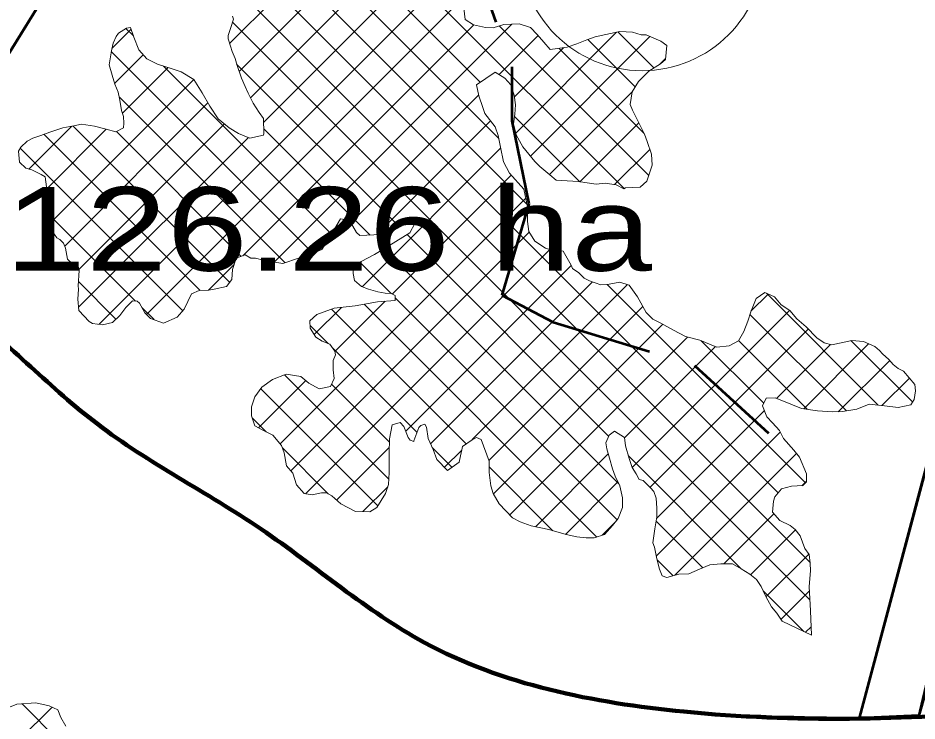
# Model space of a CAD drawing. Extents: x -1643653 to 4543381, y 1624270 to 13878484.
# Drawn here: x 613230 to 618603, y 8953910 to 8958110 of the extents above; entities that cross this region are included whole.
import ezdxf

# ---------------------------------------------------------------- set-up
doc = ezdxf.new("R2010")
doc.units = 0
doc.header["$LTSCALE"] = 200
doc.linetypes.add('MEDIUM_DASHED', pattern=[4.5, 3, -1.5])
for name, color, linetype, lineweight in [('1', 7, 'Continuous', 13), ('26', 7, 'Continuous', 106), ('27', 7, 'Continuous', 53), ('28', 7, 'Continuous', 53), ('29', 7, 'Continuous', 13), ('45', 7, 'Continuous', 13)]:
    doc.layers.add(name, color=color, linetype=linetype, lineweight=lineweight)
doc.layers.add('63', color=7, linetype='Continuous')

msp = doc.modelspace()

# ---------------------------------------------------------------- linework, layer by layer
at = {"layer": '1', "lineweight": 25}
msp.add_spline([(814781, 9009175.5), (814787.2, 9009173.4), (814796.9, 9009173.4), (814799.4, 9009172.4), (814805.1, 9009174.5), (814805.6, 9009176.5), (814811.7, 9009179.5), (814811.7, 9009179.5), (814801.5, 9009181), (814790.7, 9009181.5), (814784.1, 9009183.1), (814777.4, 9009185.1), (814778.4, 9009175.5)], degree=3, dxfattribs=at)
at = {"layer": '26'}
msp.add_spline([(645710.9, 8949471.4), (644721.9, 8950215.5), (643631.5, 8951123.7), (642665.6, 8952010.9), (642072.6, 8952588.9), (640582.3, 8953977.6), (638005.5, 8955508.7), (636255.8, 8956201.4), (634307.9, 8956672.6), (632583.3, 8956799.8), (628516.3, 8956628.1), (626161.4, 8955993.9), (623953.8, 8955209.7), (622371.6, 8954682.1), (620725.9, 8954192.9), (619183.7, 8953970.3), (617209.7, 8953965.7), (615658.4, 8954379), (614681.6, 8955057.1), (613704.6, 8955684.2), (612906.2, 8956374.2), (612068.3, 8956835.4), (609416.9, 8956401.3), (608625.2, 8956035.7), (607870.9, 8955517.4), (607396.1, 8954883.6), (607164, 8954388.6), (606950.6, 8954069.9)], degree=3, dxfattribs=at)
at = {"layer": '27'}
msp.add_line((617911.2, 8965554.7), (612430.2, 8956693.8), dxfattribs=at)
for points in [[(621430.6, 8965386.2), (622031.1, 8965989.3), (618614.3, 8953943), (618257.6, 8953925.9)], [(612430.2, 8956693.8), (617911.2, 8965554.7), (617915.3, 8965604.9)]]:
    msp.add_lwpolyline(points, dxfattribs=at)
at = {"layer": '27', "linetype": 'MEDIUM_DASHED'}
msp.add_lwpolyline([(618891.7, 8963513), (618376.5, 8963291.4), (618094.2, 8963236.6), (617781.5, 8962698.8), (617675.4, 8962225.1), (617630.5, 8961437), (617210.2, 8961258.2), (616875.6, 8960809), (616474.6, 8960690), (616320.6, 8960069.3), (616513.7, 8959871.8), (616347, 8959359.9), (616092.5, 8959258.9), (616057.4, 8958806.7), (615886.3, 8958650), (616181, 8957817.8), (616181, 8957495.4), (616282.2, 8956998.9), (616121.9, 8956453.4), (616429.2, 8956292.2), (617273.9, 8956034.3), (617736.8, 8955609.3)], dxfattribs=at)
at = {"layer": '27'}
msp.add_spline([(618257.6, 8953925.9), (617209.7, 8953965.7), (615658.4, 8954379), (614681.6, 8955057.1), (613704.6, 8955684.2), (612906.2, 8956374.2), (612430.2, 8956693.8)], degree=3, dxfattribs=at)
at = {"layer": '28'}
for points in [[(620631.9, 8965673.6), (621434.1, 8965861.3), (618611.5, 8953933.2), (618257.6, 8953925.9)], [(620631.9, 8965673.6), (621434.1, 8965861.3), (618257.6, 8953925.9), (618257.6, 8953925.9)], [(612430.1, 8956693.8), (617911.2, 8965554.7), (618251.3, 8965287.2), (618322.3, 8965231.4)], [(612430.2, 8956693.8), (617911.2, 8965554.7), (618251.3, 8965287.2), (618322.3, 8965231.4)], [(612430.2, 8956693.8), (617911.2, 8965554.7), (618251.3, 8965287.2), (618322.3, 8965231.4)]]:
    msp.add_lwpolyline(points, dxfattribs=at)
for points in [[(618257.6, 8953925.9), (619183.7, 8953970.3), (620725.9, 8954192.9), (622371.6, 8954682.1), (623953.8, 8955209.7), (626795.7, 8956205.5), (628223, 8956576.8), (631243.2, 8956803.3), (633721.3, 8956728), (636313.6, 8956183.1), (638079.6, 8955470.7), (639993.2, 8954394), (641326.9, 8953340.4), (642237.8, 8952425.4), (643343.9, 8951370.7), (644721.9, 8950215.5), (645793.1, 8949290.9)], [(618257.6, 8953925.9), (619183.7, 8953970.3), (620725.9, 8954192.9), (622371.6, 8954682.1), (623953.8, 8955209.7), (626185.5, 8955995.2), (628043.5, 8956541.4), (631351.2, 8956802.4), (633709.5, 8956728.8), (635993.8, 8956280.5), (637686.3, 8955648.2), (639291.4, 8954828.8), (640588.9, 8953973.3), (641709, 8952948.6), (643376.9, 8951340.4), (644721.9, 8950215.5), (645793.1, 8949290.9)], [(618257.6, 8953925.9), (617209.7, 8953965.7), (615658.4, 8954379), (614681.6, 8955057.1), (613704.6, 8955684.2), (612906.2, 8956374.2), (612430.2, 8956693.8)]]:
    msp.add_spline(points, degree=3, dxfattribs=at)
at = {"layer": '29', "lineweight": 53}
msp.add_line((621434.1, 8965861.3), (618257.6, 8953925.9), dxfattribs=at)
at = {"layer": '29'}
for p, q in [((614551.6, 8957789.5), (616188.9, 8959426.8)), ((614619.2, 8957632.6), (616066.8, 8959080.2)), ((616101.9, 8957392.2), (614552.9, 8958941.1)), ((614698.6, 8957487.5), (616147, 8958935.9)), ((617772.5, 8955272.6), (614171.7, 8958873.4)), ((615992.5, 8957726.1), (614829.6, 8958889)), ((616271.5, 8956998), (614428.4, 8958841.2)), ((617964.6, 8954855.9), (614081.1, 8958739.4)), ((614494.5, 8957956.9), (615184, 8958646.4)), ((616852.3, 8957090.8), (615284.6, 8958658.5)), ((613715.4, 8956279.8), (616057.4, 8958621.8)), ((613998.6, 8956338.5), (615914, 8958253.8)), ((613919.9, 8958002.7), (613875.2, 8958047.4)), ((617962.4, 8954633.7), (614511.9, 8958084.1)), ((614574.4, 8956689.8), (615953.8, 8958069.2)), ((614760.8, 8956651.7), (616181.7, 8958072.6)), ((616999.1, 8957168.5), (616105.6, 8958062)), ((613790.9, 8957926.8), (613906.7, 8958042.6)), ((616105.2, 8957771.6), (616338.5, 8958004.9)), ((616205.2, 8957422.6), (616807.5, 8958024.8)), ((616292.3, 8957285.2), (617006.2, 8957999)), ((617029.7, 8957811.4), (616814.8, 8958026.3)), ((616918.3, 8957698.3), (616635.4, 8957981.2)), ((614993.2, 8956704.8), (613787.6, 8957910.4)), ((613807.5, 8957718.9), (613978.6, 8957890)), ((616197.1, 8957638.9), (616490, 8957931.9)), ((616972, 8957420.1), (616463.7, 8957928.4)), ((615511.2, 8956860.3), (614537, 8957834.6)), ((617064.1, 8957832.4), (617100.2, 8957868.6)), ((613854.3, 8957541.2), (614127.1, 8957814)), ((615103.8, 8956818.7), (614100, 8957822.5)), ((613418, 8956880.4), (614280.6, 8957743)), ((614825.6, 8956648), (613835, 8957638.5)), ((615219.5, 8956885.9), (615983.7, 8957650.1)), ((616406.4, 8957174.8), (616900.9, 8957669.2)), ((613509.3, 8956747.2), (614365.3, 8957603.2)), ((616587.7, 8957130.9), (616197.1, 8957521.5)), ((613296, 8957207.4), (613551.3, 8957462.7)), ((614495.3, 8956529.2), (613560.4, 8957464.1)), ((613593.7, 8956607.1), (614463.4, 8957476.8)), ((615373, 8956814.9), (616053.9, 8957495.8)), ((616587.1, 8957131), (616940.5, 8957484.3)), ((614318.3, 8956481.7), (613385.1, 8957414.9)), ((613401, 8957087.9), (613758.2, 8957445.1)), ((614563.3, 8956685.7), (613818.1, 8957430.9)), ((615333.9, 8956813.2), (614699.3, 8957447.7)), ((613592.7, 8956381.6), (614607.1, 8957396)), ((614214.7, 8956360.7), (613243.4, 8957332.1)), ((615287, 8956504.3), (616114.5, 8957331.9)), ((616795.6, 8957114.9), (617005.7, 8957325)), ((615467.1, 8956459.9), (616178.2, 8957171.1)), ((614796.8, 8955565.2), (616264.5, 8957032.9)), ((613932.7, 8956418.2), (613401.6, 8956949.4)), ((614860.7, 8955404.5), (616285.8, 8956829.6)), ((616759.8, 8955611.7), (615555.6, 8956815.9)), ((614948.4, 8955267.7), (616407.7, 8956727)), ((616820.4, 8955326.7), (615416.6, 8956730.5)), ((614368.8, 8956484.1), (614522.5, 8956637.9)), ((615459.4, 8956463.2), (615274.2, 8956648.4)), ((615547, 8955641.8), (616535.8, 8956630.7)), ((613815.5, 8956311), (613591.4, 8956535)), ((615695.4, 8955565.7), (616662.8, 8956533.1)), ((615945.3, 8955591.1), (616871.7, 8956517.5)), ((617936.4, 8955333.2), (616751.4, 8956518.2)), ((616810.3, 8955112.3), (615483.7, 8956438.8)), ((617610, 8956357.8), (617712.8, 8956460.6)), ((618371.2, 8955796.4), (617702.6, 8956464.9)), ((615124.4, 8956117.2), (615425.1, 8956418)), ((616688.9, 8955009.1), (615298.4, 8956399.6)), ((616043.9, 8955465.2), (616964.7, 8956386)), ((614043.4, 8956307.6), (613970.2, 8956380.8)), ((615000.6, 8956218), (615163, 8956380.3)), ((615908.6, 8955565), (615103.6, 8956369.9)), ((616900.6, 8955423.9), (617839.9, 8956363.2)), ((618180.9, 8955762.2), (617604.1, 8956339)), ((616071.1, 8955267.9), (617083.6, 8956280.4)), ((615083.3, 8956165.7), (614975.6, 8956273.4)), ((617007.6, 8955306.3), (617953.4, 8956252.1)), ((616168.6, 8955140.8), (617231.4, 8956203.6)), ((617686.3, 8955807.8), (617310.9, 8956183.1)), ((617946.1, 8955772.5), (617537, 8956181.6)), ((618576.7, 8955815.4), (618210.1, 8956182)), ((615614.8, 8955634.3), (615110.3, 8956138.7)), ((616854.3, 8955602), (617398.5, 8956146.3)), ((617762.6, 8955836.9), (618084.8, 8956159)), ((617925.6, 8955775.4), (618313.6, 8956163.4)), ((618132, 8955757.3), (618439.2, 8956064.4)), ((615445.6, 8955354.4), (614822.7, 8955977.3)), ((618393, 8955793.8), (618557, 8955957.7)), ((614668.1, 8955661), (614950.3, 8955943.1)), ((615449.5, 8955575), (615103, 8955921.5)), ((615380.9, 8955194.6), (614681, 8955894.5)), ((617046.3, 8955120.6), (617690.3, 8955764.6)), ((614714.2, 8955636.8), (614630.1, 8955720.9)), ((617044.5, 8954894.2), (617785.6, 8955635.3)), ((615084.8, 8955266.2), (614810.1, 8955540.9)), ((615134.6, 8955229.4), (615448.7, 8955543.5)), ((615823.3, 8955425.7), (615705.2, 8955543.8)), ((615779.6, 8955425.4), (615882.4, 8955528.2)), ((616322.8, 8955070.6), (616758, 8955505.7)), ((617552.8, 8954818.7), (616877.9, 8955493.6)), ((617155.7, 8954781), (617882.9, 8955508.2)), ((616427, 8955046.5), (616045.4, 8955428.1)), ((615290.2, 8955160.6), (615439.4, 8955309.7)), ((616501.5, 8955024.7), (616815, 8955338.3)), ((617915, 8955315.7), (617941.5, 8955342.3)), ((617448.2, 8954848.9), (617746.9, 8955147.7)), ((616721.2, 8955020), (616796.3, 8955095.1)), ((617322.1, 8954824.9), (617043.6, 8955103.4)), ((617607.1, 8954783.3), (617875.8, 8955052)), ((617701.1, 8954652.8), (617955.4, 8954907.1)), ((617144.6, 8954777.9), (617048.9, 8954873.6)), ((617926.5, 8954445), (617683, 8954688.5)), ((617789.8, 8954517.1), (617959.4, 8954686.6)), ((617937.2, 8954440), (617970.6, 8954473.3)), ((613240.3, 8953799.4), (613433.7, 8953992.8)), ((613836.3, 8953430.5), (613254.3, 8954012.4))]:
    msp.add_line(p, q, dxfattribs=at)
at = {"layer": '29', "lineweight": 53}
msp.add_lwpolyline([(612430.1, 8956693.8), (617911.2, 8965554.7), (618251.3, 8965287.2), (618322.3, 8965231.4)], dxfattribs=at)
at = {"layer": '29'}
for points in [[(615892.6, 8958186.4), (615901.8, 8958101.3), (615951.5, 8958069.7), (616023.9, 8958053.5), (616069.7, 8958051.1), (616133.1, 8958070.4), (616224.6, 8958074.6), (616292.1, 8958051.9), (616332.9, 8958011.4), (616372.4, 8957965.9), (616410.7, 8957921.5), (616511.1, 8957934.6), (616569.4, 8957955.2), (616630.3, 8957979.5), (616679.8, 8957996.2), (616743.3, 8958011.7), (616825.8, 8958028.6), (616903.3, 8958025.1), (616954.2, 8958010), (616983.5, 8958008.8), (617071.3, 8957971.1), (617106.9, 8957944.5), (617099.6, 8957861.9), (617070.5, 8957836.4), (616999.5, 8957792.9), (616937.5, 8957730.4), (616900.9, 8957669.3), (616888.5, 8957593), (616902.6, 8957560), (616933.3, 8957499.1), (616974.3, 8957415.4), (616989.7, 8957372.3), (617015.4, 8957296.1), (617019.5, 8957231.3), (616988.1, 8957134.7), (616947.5, 8957098.9), (616861.1, 8957094.8), (616849.7, 8957089.7), (616803.9, 8957113.6), (616739.1, 8957123.5), (616685.7, 8957117), (616591.6, 8957130.6), (616545.9, 8957134.2), (616446.7, 8957140.2), (616408.5, 8957173.1), (616348.6, 8957222.4), (616319.2, 8957252.8), (616246.5, 8957340.2), (616208.1, 8957411.2), (616191.3, 8957477.2), (616198.7, 8957534.4), (616203.6, 8957590.4), (616195.7, 8957648.8), (616175.2, 8957711), (616139.5, 8957750.2), (616080.9, 8957786.8), (615969.3, 8957710.2), (615984.8, 8957645.4), (616008, 8957574.4), (616020.8, 8957538.8), (616082.1, 8957459), (616098.8, 8957407), (616113.1, 8957338.4), (616132.5, 8957250.8), (616167, 8957183.6)], [(614511.6, 8958120.1), (614518, 8958103.6), (614500.5, 8958047.7), (614485.4, 8958005.7), (614485.4, 8957985.3), (614499.6, 8957940.9), (614511.1, 8957909.2), (614527.8, 8957868.6), (614539.4, 8957825.4), (614565.1, 8957749.3), (614586.9, 8957701.1), (614604.9, 8957660.5), (614635.6, 8957600.9), (614671.4, 8957545.1), (614698.2, 8957509.7), (614699.8, 8957419.5), (614697.3, 8957409.3), (614616, 8957392.4), (614547.3, 8957420.1), (614491.3, 8957453), (614427.5, 8957507.3), (614376.4, 8957583.4), (614331.7, 8957663.3), (614280.5, 8957743.1), (614205.4, 8957788.6), (614151.9, 8957806.2), (614064.2, 8957833.8), (614000.5, 8957865.3), (613953.3, 8957918.5), (613922.5, 8957994.6), (613903.2, 8958053), (613877.8, 8958049.1), (613830.9, 8958018.4), (613817, 8957999.3), (613798.1, 8957959.9), (613788.1, 8957914.1), (613775.7, 8957830.1), (613792.5, 8957768), (613809.2, 8957713.4), (613829.7, 8957666.5), (613838.8, 8957618.2), (613849.2, 8957557.3), (613860.8, 8957520.4), (613863.5, 8957481.1), (613861, 8957453.1), (613814.1, 8957428.8), (613758.1, 8957445.1), (613686.9, 8957463.9), (613610.6, 8957475), (613563.7, 8957464.7), (613498.9, 8957454.3), (613421.5, 8957428.5), (613366.9, 8957408), (613320, 8957392.6), (613284.5, 8957374.7), (613246.5, 8957337.7), (613233.9, 8957314.7)], [(613233.9, 8957314.7), (613239.2, 8957248.7), (613277.5, 8957212), (613313.1, 8957203.2), (613369.1, 8957175.5), (613392, 8957160.3), (613399.9, 8957100.6), (613401.2, 8957094.3), (613398.9, 8957010.4), (613401.7, 8956946.9), (613418.5, 8956878.3), (613418.5, 8956878.3), (613433.9, 8956835.2), (613463.3, 8956797.2), (613479.9, 8956787.1), (613502.8, 8956764.3), (613514.4, 8956733.9), (613526, 8956669.1), (613556.6, 8956641.3), (613591, 8956618.5), (613594.9, 8956602), (613590.2, 8956510.5), (613592.8, 8956488.9), (613587.9, 8956429.2), (613594.5, 8956363.1), (613655.8, 8956296), (613676.2, 8956284.7), (613735.9, 8956277.3), (613794.3, 8956291.5), (613838.6, 8956332.3), (613875.3, 8956380.7), (613914.5, 8956419), (613942.5, 8956417.8), (613956.5, 8956405.2), (613988.5, 8956348.1), (614022.9, 8956315.2), (614100.6, 8956286.3), (614181.7, 8956323.4), (614223.5, 8956370.6), (614266.3, 8956461), (614313.3, 8956481.5), (614371.7, 8956484.3), (614402.2, 8956489.5), (614477.1, 8956505), (614508.7, 8956547.1), (614512.3, 8956606.8), (614534.9, 8956675.5), (614588.2, 8956694.7), (614622.6, 8956674.5), (614650.5, 8956674.7), (614695.1, 8956662.1), (614812, 8956643.5), (614905.9, 8956674.4), (614955.4, 8956689.8), (615045.5, 8956725.7), (615094.8, 8956803.4), (615157.9, 8956910.4), (615206.2, 8956901.7), (615217.7, 8956889), (615252.2, 8956828.2), (615272.6, 8956810.5), (615398.4, 8956816), (615478.4, 8956843), (615536.7, 8956873.7), (615572.2, 8956890.4), (615602.7, 8956882.9), (615571.2, 8956825.6), (615445.7, 8956747.6), (615360.7, 8956697.7), (615280.9, 8956654.2), (615234, 8956613.3), (615232.8, 8956584.1), (615240.6, 8956542.2), (615284, 8956505.5), (615324.7, 8956489.2), (615380.7, 8956474.1), (615425.2, 8956466.7), (615460.7, 8956463), (615483.7, 8956451.7), (615483.8, 8956422.4), (615378.3, 8956414.4), (615245, 8956389.8), (615119.3, 8956375.3), (615015.2, 8956339.3), (614974.7, 8956299.8), (614976.1, 8956256.6), (615010.7, 8956202.1), (615048.9, 8956179.3), (615093.4, 8956161.7), (615124.1, 8956119.9), (615126.7, 8956097.1), (615112.8, 8956064), (615113.1, 8956006.8), (615119.6, 8955956), (615096.9, 8955908.9), (615029.6, 8955893.4), (614968.5, 8955927.5), (614921.3, 8955967.9), (614833.6, 8955981.6), (614751.1, 8955949.5), (614687.8, 8955903.5)], [(616167, 8957183.6), (616253.8, 8957086.1), (616274.5, 8956983.3), (616274.8, 8956914.7), (616274.9, 8956893.1), (616282.7, 8956834.6), (616318.5, 8956776.3), (616383.5, 8956734.6), (616415.3, 8956724.6), (616487.7, 8956717.2), (616535.1, 8956632.3), (616544, 8956613.3), (616581, 8956588), (616614.1, 8956555.1), (616646, 8956538.7), (616713.4, 8956516.1), (616762.9, 8956518.8), (616826.4, 8956531.7), (616882.4, 8956514.2), (616932.2, 8956443.2), (616984.7, 8956350.7), (617024.2, 8956310.1), (617071.3, 8956287.4), (617146.5, 8956244.5), (617219, 8956206.7), (617305.5, 8956185.4), (617407.3, 8956142.6), (617479.7, 8956151.8), (617536.8, 8956181.2), (617568.3, 8956236), (617592.3, 8956298.3), (617608.6, 8956354.3), (617641.3, 8956433.2), (617693.3, 8956469), (617751.8, 8956443.8), (617791.4, 8956395.7), (617842.3, 8956361.5), (617884.5, 8956312.1), (617940.5, 8956265.3), (618004.3, 8956199.5), (618047.6, 8956169.2), (618093.4, 8956156.7), (618212.8, 8956182.5), (618282.7, 8956176.4), (618351.4, 8956147.5), (618378.2, 8956123.4), (618397.3, 8956103.2), (618434.3, 8956070.3), (618459.8, 8956039.9), (618490.4, 8956015.9), (618522.2, 8955999.5), (618588.6, 8955919.7), (618593.8, 8955882.8), (618586.4, 8955830.7), (618566.2, 8955798.9), (618490, 8955782.1), (618408.7, 8955791.9), (618315.9, 8955803), (618243.6, 8955773.5), (618157.2, 8955757.9), (618098.8, 8955756.4), (618008.5, 8955763.7), (617911.9, 8955777.3), (617849.5, 8955802.5), (617754.1, 8955840.2), (617700.7, 8955838.8), (617679.3, 8955792.9), (617705, 8955727), (617738.2, 8955690.2), (617780.3, 8955645.9), (617804.6, 8955597.7), (617867.1, 8955528.1), (617900.3, 8955486.3), (617941.3, 8955386.1), (617941.5, 8955339), (617921.3, 8955316.1), (617852.7, 8955312), (617793, 8955297.8), (617752.5, 8955248.1), (617745, 8955223.9), (617738.9, 8955156.6), (617782.3, 8955108.5), (617844.7, 8955076.9), (617874, 8955054.2), (617904.6, 8955016.2), (617931.6, 8954941.3), (617957.2, 8954904.5), (617965, 8954853.7), (617966.4, 8954806.7), (617957.9, 8954713.9), (617966.1, 8954567.9), (617973, 8954423)], [(614687.8, 8955903.5), (614644.8, 8955846.2), (614626, 8955786.4), (614626.2, 8955733), (614645.5, 8955673.4), (614693.9, 8955646.9), (614752.4, 8955617.9), (614804.7, 8955555.8), (614820.1, 8955512.7), (614835.7, 8955435.2), (614872.7, 8955389.6), (614894.6, 8955319.8), (614940.5, 8955269.2), (614988.8, 8955260.5), (615043.4, 8955273.4), (615073.9, 8955272.2), (615105.8, 8955254.5), (615159.3, 8955207.7), (615247.2, 8955162.3), (615332.3, 8955158.8), (615375.4, 8955185.7), (615427.2, 8955269.7), (615443.5, 8955323.2), (615448.3, 8955394.3), (615447.9, 8955512.5), (615450.1, 8955596.4), (615466.3, 8955679), (615513.2, 8955693.2), (615536.2, 8955669.1), (615561.9, 8955604.4), (615573.4, 8955588), (615595, 8955580.4), (615596.3, 8955583), (615625.2, 8955663.1), (615636.6, 8955675.9), (615661.9, 8955682.3), (615670.9, 8955664.6), (615681.3, 8955597.3), (615710.8, 8955531.3), (615733.9, 8955471.7), (615797.7, 8955407.1), (615866.1, 8955456.9), (615887.4, 8955549.8), (615944.4, 8955590.6), (615969.7, 8955603.5), (615999, 8955590.9), (616045.3, 8955461.4), (616045.5, 8955394.1), (616056, 8955314.1), (616070.1, 8955269.7), (616104.7, 8955206.3), (616185, 8955124), (616230.9, 8955100), (616297, 8955076.1), (616402.6, 8955053.6), (616505.6, 8955023.5), (616569.2, 8955009.8), (616626.4, 8955003.7), (616673.4, 8955003.8), (616734.3, 8955024.4), (616782.4, 8955078), (616816.6, 8955120), (616841.7, 8955184.9), (616842.8, 8955243.4), (616826, 8955314.5), (616799.1, 8955372.8), (616783.7, 8955417.2), (616765.6, 8955480.7), (616748.9, 8955535.3), (616742.4, 8955572.1), (616762.6, 8955617.9), (616794.3, 8955640.9), (616854.1, 8955603), (616860.7, 8955554.7), (616882.5, 8955477.3), (616900.5, 8955424), (616923.5, 8955387.3), (616941.5, 8955353), (616965.6, 8955346.8), (617010.3, 8955303.7), (617029.4, 8955280.9), (617043.5, 8955241.6), (617047.6, 8955181.9), (617047.8, 8955129.8), (617036.6, 8955058.6), (617024.2, 8954973.4), (617033.2, 8954949.3), (617047.5, 8954879.5), (617063, 8954817.3), (617079.6, 8954777.9), (617107.6, 8954767.9), (617178.7, 8954787.2), (617239.7, 8954790), (617303.1, 8954816.9), (617364, 8954842.6), (617430.1, 8954849.2), (617499.9, 8954848.2), (617552.1, 8954819.1), (617603.1, 8954786.3), (617643.9, 8954755.9), (617670.7, 8954712.9)], [(617670.7, 8954712.9), (617700.2, 8954654.5), (617733.4, 8954592.4), (617764.1, 8954554.4), (617797.3, 8954506.2), (617973, 8954423)], [(613516.4, 8953878.9), (613486.9, 8953930.9), (613469, 8953976.5), (613416.8, 8954000.5), (613337.9, 8954019.3), (613223.6, 8954009.9), (613158.9, 8953985.5), (613123.5, 8953937.1), (613154.3, 8953869.9)], [(613516.4, 8953878.9), (613486.9, 8953930.9), (613469, 8953976.5), (613416.8, 8954000.5), (613337.9, 8954019.3), (613223.6, 8954009.9), (613158.9, 8953985.5), (613123.5, 8953937.1), (613154.3, 8953869.9)]]:
    msp.add_lwpolyline(points, dxfattribs=at)
at = {"layer": '29', "lineweight": 53}
msp.add_spline([(618257.6, 8953925.9), (617209.7, 8953965.7), (615658.4, 8954379), (614681.6, 8955057.1), (613704.6, 8955684.2), (612906.2, 8956374.2), (612430.2, 8956693.8)], degree=3, dxfattribs=at)
at = {"layer": '45'}
msp.add_circle((616959.6, 8958524.9), 730.2, dxfattribs=at)

# ---------------------------------------------------------------- texts
at = {"layer": '63', "width": 1.3}
msp.add_text(' 6126.26 ha', height=500, dxfattribs=at).set_placement((612428, 8956599.8))

doc.saveas('drawing.dxf')
